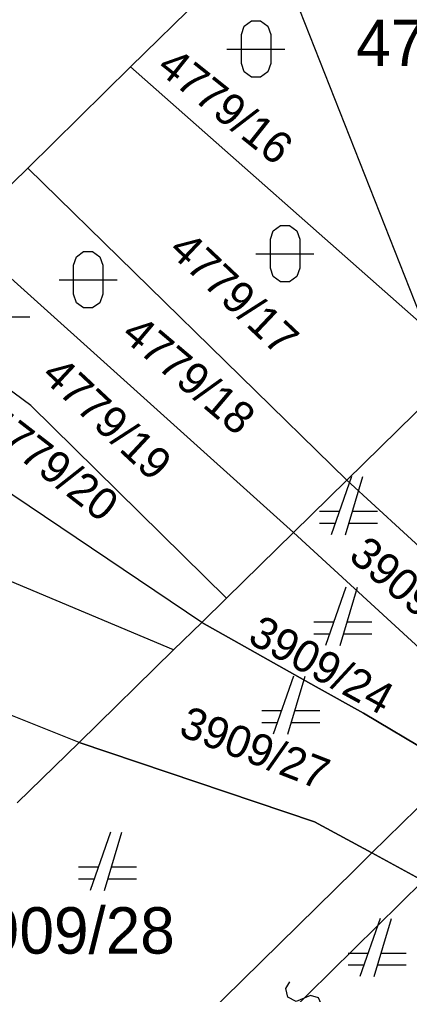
# Model space of a CAD drawing. Extents: x -266179 to -264727, y -1243225 to -1241702.
# Drawn here: x -264989.42 to -264975.97, y -1242645.49 to -1242611.9 of the extents above; entities that cross this region are included whole.
import ezdxf

# ---------------------------------------------------------------- set-up
doc = ezdxf.new("R2010")
doc.units = 0
doc.layers.add('Vrstva 1', color=7, linetype='Continuous')
doc.layers.add('Vrstva 2', color=7, linetype='Continuous')

msp = doc.modelspace()

# ---------------------------------------------------------------- linework, layer by layer
at = {"layer": 'Vrstva 1'}
for p, q in [((-264980.83, -1242608.87), (-264985.59, -1242613.53)), ((-264975.45, -1242622.49), (-264980.83, -1242608.87)), ((-264985.59, -1242613.53), (-264989.14, -1242617.02)), ((-264975.45, -1242622.49), (-264985.59, -1242613.53)), ((-264989.14, -1242617.02), (-264991.44, -1242619.28)), ((-264978.14, -1242627.77), (-264989.14, -1242617.02)), ((-264979.98, -1242629.57), (-264991.44, -1242619.28)), ((-264989.03, -1242625.2), (-264993.85, -1242621.65)), ((-264982.29, -1242631.83), (-264989.03, -1242625.2)), ((-264975.22, -1242624.91), (-264978.14, -1242627.77)), ((-264983.14, -1242632.67), (-264993.11, -1242625.97)), ((-264984.11, -1242633.61), (-264999.48, -1242627.17)), ((-264978.14, -1242627.77), (-264979.98, -1242629.57)), ((-264977.98, -1242627.65), (-264978.68, -1242629.65)), ((-264978.18, -1242629.65), (-264977.58, -1242627.65)), ((-264971.98, -1242633.43), (-264978.14, -1242627.77)), ((-264978.14, -1242627.77), (-264971.98, -1242633.43)), ((-264978.4, -1242628.85), (-264979.08, -1242628.85)), ((-264977.08, -1242628.85), (-264977.94, -1242628.85)), ((-264979.08, -1242629.25), (-264978.54, -1242629.25)), ((-264978.06, -1242629.25), (-264977.08, -1242629.25)), ((-264979.98, -1242629.57), (-264982.29, -1242631.83)), ((-264972.77, -1242636.19), (-264979.98, -1242629.57)), ((-264979.98, -1242629.57), (-264972.77, -1242636.19)), ((-264978.17, -1242631.46), (-264978.87, -1242633.46)), ((-264978.37, -1242633.46), (-264977.77, -1242631.46)), ((-264982.29, -1242631.83), (-264983.14, -1242632.67)), ((-264983.14, -1242632.67), (-264984.11, -1242633.61)), ((-264979.19, -1242634.89), (-264983.14, -1242632.67)), ((-264983.14, -1242632.67), (-264979.19, -1242634.89)), ((-264978.59, -1242632.66), (-264979.27, -1242632.66)), ((-264977.27, -1242632.66), (-264978.13, -1242632.66)), ((-264979.27, -1242633.06), (-264978.73, -1242633.06)), ((-264978.25, -1242633.06), (-264977.27, -1242633.06)), ((-264984.11, -1242633.61), (-264987.37, -1242636.81)), ((-264987.37, -1242636.81), (-264993.01, -1242634.54)), ((-264979.97, -1242634.52), (-264980.67, -1242636.52)), ((-264980.17, -1242636.52), (-264979.57, -1242634.52)), ((-264977.56, -1242635.8), (-264979.19, -1242634.89)), ((-264979.19, -1242634.89), (-264977.56, -1242635.8)), ((-264980.39, -1242635.72), (-264981.07, -1242635.72)), ((-264979.07, -1242635.72), (-264979.93, -1242635.72)), ((-264974.33, -1242637.72), (-264977.56, -1242635.8)), ((-264977.56, -1242635.8), (-264974.33, -1242637.72)), ((-264981.07, -1242636.12), (-264980.53, -1242636.12)), ((-264980.05, -1242636.12), (-264979.07, -1242636.12)), ((-264987.37, -1242636.81), (-264989.5, -1242638.89)), ((-264979.25, -1242639.54), (-264987.37, -1242636.81)), ((-264987.37, -1242636.81), (-264979.25, -1242639.54)), ((-264974.77, -1242638.16), (-264977.27, -1242640.61)), ((-264977.27, -1242640.61), (-264979.25, -1242639.54)), ((-264979.25, -1242639.54), (-264977.27, -1242640.61)), ((-264986.29, -1242639.9), (-264986.99, -1242641.9)), ((-264986.49, -1242641.9), (-264985.89, -1242639.9)), ((-264977.27, -1242640.61), (-264977.88, -1242641.21)), ((-264975.5, -1242641.57), (-264977.27, -1242640.61)), ((-264977.27, -1242640.61), (-264975.5, -1242641.57)), ((-264986.71, -1242641.1), (-264987.39, -1242641.1)), ((-264985.39, -1242641.1), (-264986.25, -1242641.1)), ((-264977.88, -1242641.21), (-264985.48, -1242648.66)), ((-264987.39, -1242641.5), (-264986.85, -1242641.5)), ((-264986.37, -1242641.5), (-264985.39, -1242641.5)), ((-264976.99, -1242642.87), (-264977.69, -1242644.87)), ((-264977.19, -1242644.87), (-264976.59, -1242642.87)), ((-264977.41, -1242644.07), (-264978.09, -1242644.07)), ((-264976.09, -1242644.07), (-264976.95, -1242644.07)), ((-264978.09, -1242644.47), (-264977.55, -1242644.47)), ((-264977.07, -1242644.47), (-264976.09, -1242644.47))]:
    msp.add_line(p, q, dxfattribs=at)
for points in [[(-264981.77, -1242612.42), (-264981.67, -1242612.13), (-264981.42, -1242611.95), (-264981.11, -1242611.95), (-264980.86, -1242612.13), (-264980.76, -1242612.42), (-264980.76, -1242613.42), (-264980.86, -1242613.71), (-264981.11, -1242613.89), (-264981.42, -1242613.89), (-264981.67, -1242613.71), (-264981.77, -1242613.42)], [(-264980.77, -1242619.47), (-264980.67, -1242619.18), (-264980.42, -1242619), (-264980.11, -1242619), (-264979.86, -1242619.18), (-264979.76, -1242619.47), (-264979.76, -1242620.47), (-264979.86, -1242620.76), (-264980.11, -1242620.94), (-264980.42, -1242620.94), (-264980.67, -1242620.76), (-264980.77, -1242620.47)], [(-264987.56, -1242620.37), (-264987.46, -1242620.08), (-264987.21, -1242619.9), (-264986.9, -1242619.9), (-264986.65, -1242620.08), (-264986.55, -1242620.37), (-264986.55, -1242621.37), (-264986.65, -1242621.66), (-264986.9, -1242621.84), (-264987.21, -1242621.84), (-264987.46, -1242621.66), (-264987.56, -1242621.37)]]:
    msp.add_lwpolyline(points, close=True, dxfattribs=at)
for points in [[(-264982.27, -1242612.92), (-264981, -1242612.92), (-264980.27, -1242612.92)], [(-264981.27, -1242619.97), (-264980, -1242619.97), (-264979.27, -1242619.97)], [(-264988.06, -1242620.87), (-264986.79, -1242620.87), (-264986.06, -1242620.87)], [(-264991.07, -1242622.14), (-264989.8, -1242622.14), (-264989.07, -1242622.14)]]:
    msp.add_lwpolyline(points, dxfattribs=at)
at = {"layer": 'Vrstva 2'}
msp.add_line((-264975.5, -1242641.57), (-264983.73, -1242649.66), dxfattribs=at)
msp.add_lwpolyline([(-264979.125, -1242646.185), (-264978.981, -1242645.889), (-264979.113, -1242645.598), (-264979.388, -1242645.518), (-264979.885, -1242645.726), (-264980.166, -1242645.582), (-264980.241, -1242645.277), (-264980.105, -1242645.045)], dxfattribs=at)

# ---------------------------------------------------------------- texts
at = {"layer": 'Vrstva 1'}
for s, p in [('4779/15', (-264977.814, -1242613.51)), ('3909/28', (-264991.803, -1242644.08))]:
    msp.add_text(s, height=1.6, dxfattribs=at).set_placement(p)
for s, rotation, p in [('4779/16', 321.4866, (-264984.737, -1242613.655)), ('4779/17', 316.6165, (-264984.326, -1242619.909)), ('4779/18', 319.7677, (-264985.961, -1242622.843)), ('4779/19', 316.9603, (-264988.717, -1242624.224)), ('4779/20', 322.2888, (-264990.782, -1242626.007)), ('3909/23', 319.825, (-264978.12, -1242630.462)), ('3909/24', 331.3988, (-264981.602, -1242633.339)), ('3909/27', 338.8472, (-264983.977, -1242636.547))]:
    msp.add_text(s, height=1.1, rotation=rotation, dxfattribs=at).set_placement(p)

doc.saveas('drawing.dxf')
